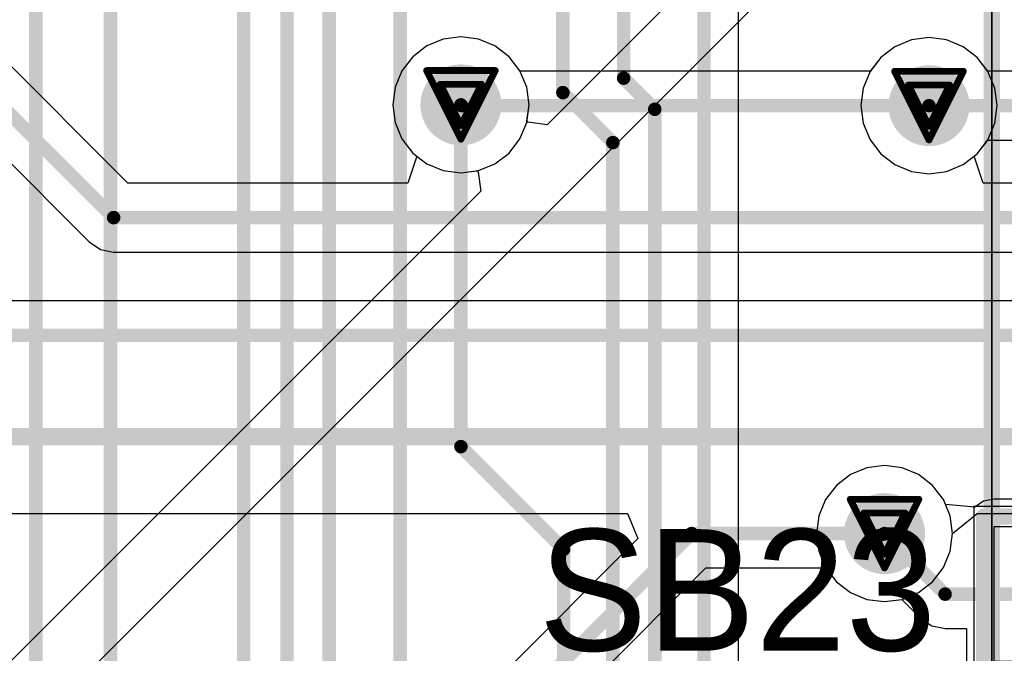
# Model space of a CAD drawing. Header units: millimetres. Extents: x 138 to 555, y 26 to 334.
# Tile 278 of 656: x 209.62 to 216.91, y 222.07 to 226.76. Entities that reach past the tile are written whole.
import ezdxf

# ---------------------------------------------------------------- set-up
doc = ezdxf.new("R2010")
doc.units = ezdxf.units.MM
for name, color, linetype in [('BottomLayer', 5, 'Continuous'), ('DrillDrawing', 1, 'Continuous'), ('Mechanical20', 56, 'Continuous'), ('Mechanical27', 56, 'Continuous'), ('MidLayer1', 16, 'Continuous'), ('MidLayer2', 76, 'Continuous'), ('MidLayer3', 90, 'Continuous'), ('MidLayer4', 156, 'Continuous'), ('MultiLayer', 9, 'Continuous'), ('TopLayer', 1, 'Continuous'), ('TopOverlay', 2, 'Continuous'), ('TopPaste', 8, 'Continuous'), ('TopSolder', 216, 'Continuous'), ('ViaHoleLayer', 16, 'Continuous')]:
    doc.layers.add(name, color=color, linetype=linetype)

# ---------------------------------------------------------------- blocks, each defined once
blk = doc.blocks.new('SOLDER_BRIDGE_R0603_0R_599')
at = {"layer": 'Mechanical20', "const_width": 0.01}
for points in [[(-1.35, 0.65), (-0.2, 0.65)], [(-1.35, -0.65), (-1.35, 0.65)], [(-0.2, 0.65), (1.35, 0.65)], [(1.35, -0.65), (1.35, 0.65)], [(-1.35, -0.65), (1.35, -0.65)]]:
    blk.add_lwpolyline(points, dxfattribs=at)
at = {"layer": 'Mechanical20', "const_width": 0.005}
for points in [[(-1.3525, 0.65, 1), (-1.3475, 0.65, 1)], [(-1.3525, 0.65, 1), (-1.3475, 0.65, 1)], [(-0.2025, 0.65, 1), (-0.1975, 0.65, 1)], [(-0.2025, 0.65, 1), (-0.1975, 0.65, 1)], [(1.3475, 0.65, 1), (1.3525, 0.65, 1)], [(1.3475, 0.65, 1), (1.3525, 0.65, 1)], [(-1.3525, -0.65, 1), (-1.3475, -0.65, 1)], [(-1.3525, -0.65, 1), (-1.3475, -0.65, 1)], [(1.3475, -0.65, 1), (1.3525, -0.65, 1)], [(1.3475, -0.65, 1), (1.3525, -0.65, 1)]]:
    blk.add_lwpolyline(points, format="xyb", close=True, dxfattribs=at)
at = {"layer": 'Mechanical27', "const_width": 0.01}
for points in [[(-0.9, -0.5), (-0.9, 0.5)], [(-0.9, 0.5), (0.9, 0.5)], [(0.9, -0.5), (0.9, 0.5)], [(-0.9, -0.5), (0.9, -0.5)]]:
    blk.add_lwpolyline(points, dxfattribs=at)
at = {"layer": 'Mechanical27', "const_width": 0.005}
for points in [[(-0.9025, 0.5, 1), (-0.8975, 0.5, 1)], [(-0.9025, 0.5, 1), (-0.8975, 0.5, 1)], [(0.8975, 0.5, 1), (0.9025, 0.5, 1)], [(0.8975, 0.5, 1), (0.9025, 0.5, 1)], [(-0.9025, -0.5, 1), (-0.8975, -0.5, 1)], [(-0.9025, -0.5, 1), (-0.8975, -0.5, 1)], [(0.8975, -0.5, 1), (0.9025, -0.5, 1)], [(0.8975, -0.5, 1), (0.9025, -0.5, 1)]]:
    blk.add_lwpolyline(points, format="xyb", close=True, dxfattribs=at)
at = {"layer": 'TopLayer'}
for p, q in [((-1.2, -0.5), (-1.2, 0.5)), ((-1.2, 0.5), (-0.4, 0.5)), ((-0.4, 0.5), (0.1, 0)), ((-0.15, 0.5), (-0.15, 0.5)), ((-0.15, 0.5), (0.35, 0)), ((1.2, 0.5), (-0.15, 0.5)), ((1.2, -0.5), (1.2, 0.5)), ((0.1, 0), (-0.4, -0.5)), ((0.35, 0), (-0.15, -0.5)), ((-1.2, -0.5), (-1.2, -0.5)), ((-0.4, -0.5), (-1.2, -0.5)), ((-0.15, -0.5), (1.2, -0.5))]:
    blk.add_line(p, q, dxfattribs=at)
at = {"layer": 'TopLayer', "const_width": 0.127}
for points in [[(-0.5635, 0, 1), (-0.4365, 0, 1)], [(0.5365, 0, 1), (0.6635, 0, 1)]]:
    blk.add_lwpolyline(points, format="xyb", close=True, dxfattribs=at)
at = {"layer": 'TopOverlay', "const_width": 0.12}
for points in [[(-1.275, 0.575), (-1.025, 0.575)], [(-1.275, 0.175), (-1.275, 0.575)], [(1.025, 0.575), (1.275, 0.575)], [(1.275, -0.575), (1.275, 0.575)], [(-1.275, -0.575), (-1.275, 0.175)], [(-1.275, -0.575), (-1.025, -0.575)], [(1.025, -0.575), (1.275, -0.575)]]:
    blk.add_lwpolyline(points, dxfattribs=at)
at = {"layer": 'TopOverlay', "const_width": 0.06}
for points in [[(-1.305, 0.575, 1), (-1.245, 0.575, 1)], [(-1.305, 0.575, 1), (-1.245, 0.575, 1)], [(-1.055, 0.575, 1), (-0.995, 0.575, 1)], [(0.995, 0.575, 1), (1.055, 0.575, 1)], [(1.245, 0.575, 1), (1.305, 0.575, 1)], [(1.245, 0.575, 1), (1.305, 0.575, 1)], [(-1.305, 0.175, 1), (-1.245, 0.175, 1)], [(-1.305, 0.175, 1), (-1.245, 0.175, 1)], [(-1.305, -0.575, 1), (-1.245, -0.575, 1)], [(-1.305, -0.575, 1), (-1.245, -0.575, 1)], [(-1.055, -0.575, 1), (-0.995, -0.575, 1)], [(0.995, -0.575, 1), (1.055, -0.575, 1)], [(1.245, -0.575, 1), (1.305, -0.575, 1)], [(1.245, -0.575, 1), (1.305, -0.575, 1)]]:
    blk.add_lwpolyline(points, format="xyb", close=True, dxfattribs=at)
at = {"layer": 'TopPaste', "const_width": 0.127}
for points in [[(-0.5635, 0, 1), (-0.4365, 0, 1)], [(0.5365, 0, 1), (0.6635, 0, 1)]]:
    blk.add_lwpolyline(points, format="xyb", close=True, dxfattribs=at)
at = {"layer": 'TopSolder'}
for p, q in [((-0.95, 0.55), (-0.95, 0.55)), ((-0.95, 0.55), (0.95, 0.55)), ((-0.95, -0.55), (-0.95, 0.55)), ((0.95, 0.55), (0.95, -0.55)), ((0.95, -0.55), (-0.95, -0.55))]:
    blk.add_line(p, q, dxfattribs=at)
at = {"layer": 'TopSolder', "const_width": 0.177}
for points in [[(-0.5885, 0, 1), (-0.4115, 0, 1)], [(0.5115, 0, 1), (0.6885, 0, 1)]]:
    blk.add_lwpolyline(points, format="xyb", close=True, dxfattribs=at)
blk = doc.blocks.new('MOD_MB1263_943')
at = {"layer": 'Mechanical27', "const_width": 0.01}
blk.add_lwpolyline([(65, -8), (-55, -8)], dxfattribs=at)
at = {"layer": 'TopOverlay', "const_width": 0.12}
blk.add_lwpolyline([(65, -8), (-55, -8)], dxfattribs=at)

msp = doc.modelspace()

# ---------------------------------------------------------------- linework, layer by layer
at = {"layer": 'BottomLayer'}
for p, q in [((210.4219, 225.549), (207.3989, 228.5721)), ((207.0384, 228.2116), (210.1361, 225.1139)), ((212.7579, 226.6162), (212.6362, 226.5658)), ((212.8884, 226.6333), (212.7579, 226.6162)), ((213.0189, 226.6162), (212.8884, 226.6333)), ((213.1406, 226.5658), (213.0189, 226.6162)), ((216.2247, 226.6105), (216.103, 226.5601)), ((216.3552, 226.6277), (216.2247, 226.6105)), ((216.4857, 226.6105), (216.3552, 226.6277)), ((216.6073, 226.5601), (216.4857, 226.6105)), ((212.6362, 226.5658), (212.5318, 226.4856)), ((213.245, 226.4856), (213.1406, 226.5658)), ((216.103, 226.5601), (215.9986, 226.48)), ((216.7118, 226.48), (216.6073, 226.5601)), ((212.5318, 226.4856), (212.4517, 226.3812)), ((213.3251, 226.3812), (213.245, 226.4856)), ((215.9986, 226.48), (215.9205, 226.3783)), ((216.7919, 226.3755), (216.7118, 226.48)), ((212.4517, 226.3812), (212.4013, 226.2596)), ((213.3264, 226.3783), (213.3251, 226.3812)), ((215.9205, 226.3783), (213.3264, 226.3783)), ((216.8423, 226.2539), (216.7919, 226.3755)), ((212.4013, 226.2596), (212.3841, 226.129)), ((216.8595, 226.1234), (216.8423, 226.2539)), ((212.3841, 226.129), (212.4013, 225.9985)), ((216.8423, 225.9928), (216.8595, 226.1234)), ((212.4013, 225.9985), (212.4517, 225.8769)), ((216.7919, 225.8712), (216.8423, 225.9928)), ((212.4517, 225.8769), (212.5318, 225.7724)), ((216.7118, 225.7668), (216.7919, 225.8712)), ((212.5318, 225.7724), (212.5623, 225.749)), ((216.6886, 225.749), (216.7118, 225.7668)), ((212.5623, 225.749), (212.4944, 225.549)), ((216.7565, 225.549), (216.6886, 225.749)), ((212.4944, 225.549), (210.4219, 225.549)), ((217.9089, 225.549), (216.7565, 225.549)), ((210.1361, 225.1139), (210.2188, 225.0586)), ((210.2188, 225.0586), (210.3164, 225.0392)), ((210.3164, 225.0392), (217.1167, 225.0392)), ((217.015, 224.6768), (209.4052, 224.6768)), ((184.2496, 223.1014), (214.1221, 223.1014)), ((214.1221, 223.1014), (214.1987, 222.9166)), ((216.53, 222.9537), (216.7123, 223.1014)), ((216.7123, 223.1014), (218.0778, 223.1014)), ((216.5128, 222.8231), (216.53, 222.9537)), ((214.1987, 222.9166), (210.9516, 219.6695)), ((216.4624, 222.7015), (216.5128, 222.8231)), ((211.312, 219.309), (214.7018, 222.6988)), ((214.7018, 222.6988), (215.591, 222.6988)), ((215.591, 222.6988), (215.6691, 222.5971)), ((216.3823, 222.5971), (216.4624, 222.7015)), ((215.6691, 222.5971), (215.7735, 222.5169)), ((216.2778, 222.5169), (216.3823, 222.5971)), ((215.7735, 222.5169), (215.8951, 222.4665)), ((216.1562, 222.4665), (216.2778, 222.5169)), ((215.8951, 222.4665), (216.0257, 222.4493)), ((216.0257, 222.4493), (216.1562, 222.4665))]:
    msp.add_line(p, q, dxfattribs=at)
for points, const_width in [([(206.9113, 228.6992), (210.3164, 225.2941)], 0.1), ([(212.8884, 226.129), (212.8941, 226.1234)], 0.1), ([(212.8941, 226.1234), (216.3552, 226.1234)], 0.1), ([(210.3164, 225.2941), (218.3436, 225.2941)], 0.1), ([(209.2996, 224.4219), (217.4496, 224.4219)], 0.1), ([(184.2496, 223.6712), (218.6444, 223.6712)], 0.13), ([(210.8245, 219.1819), (214.5962, 222.9537)], 0.1), ([(214.5962, 222.9537), (216.0257, 222.9537)], 0.1)]:
    msp.add_lwpolyline(points, dxfattribs=dict(at, const_width=const_width))
for points, const_width in [([(212.7384, 226.129, 1), (213.0384, 226.129, 1)], 0.3), ([(216.2052, 226.1234, 1), (216.5052, 226.1234, 1)], 0.3), ([(212.8634, 226.129, 1), (212.9134, 226.129, 1)], 0.05), ([(212.8691, 226.1234, 1), (212.9191, 226.1234, 1)], 0.05), ([(212.8691, 226.1234, 1), (212.9191, 226.1234, 1)], 0.05), ([(216.3302, 226.1234, 1), (216.3802, 226.1234, 1)], 0.05), ([(210.2914, 225.2941, 1), (210.3414, 225.2941, 1)], 0.05), ([(210.2914, 225.2941, 1), (210.3414, 225.2941, 1)], 0.05), ([(215.8757, 222.9537, 1), (216.1757, 222.9537, 1)], 0.3), ([(214.5712, 222.9537, 1), (214.6212, 222.9537, 1)], 0.05), ([(214.5712, 222.9537, 1), (214.6212, 222.9537, 1)], 0.05), ([(216.0007, 222.9537, 1), (216.0507, 222.9537, 1)], 0.05)]:
    msp.add_lwpolyline(points, format="xyb", close=True, dxfattribs=dict(at, const_width=const_width))
at = {"layer": 'DrillDrawing', "const_width": 0.0508}
for points in [[(212.6344, 226.383), (213.1424, 226.383)], [(212.6344, 226.383), (212.8884, 225.875)], [(212.8884, 225.875), (213.1424, 226.383)], [(216.1012, 226.3774), (216.6092, 226.3774)], [(216.1012, 226.3774), (216.3552, 225.8694)], [(216.3552, 225.8694), (216.6092, 226.3774)], [(212.736, 226.2814), (213.0408, 226.2814)], [(212.736, 226.2814), (212.8884, 225.9766)], [(212.8884, 225.9766), (213.0408, 226.2814)], [(216.2028, 226.2758), (216.5076, 226.2758)], [(216.2028, 226.2758), (216.3552, 225.971)], [(216.3552, 225.971), (216.5076, 226.2758)], [(215.7717, 223.2077), (216.2797, 223.2077)], [(215.7717, 223.2077), (216.0257, 222.6997)], [(216.0257, 222.6997), (216.2797, 223.2077)], [(215.8733, 223.1061), (216.1781, 223.1061)], [(215.8733, 223.1061), (216.0257, 222.8013)], [(216.0257, 222.8013), (216.1781, 223.1061)]]:
    msp.add_lwpolyline(points, dxfattribs=at)
at = {"layer": 'DrillDrawing', "const_width": 0.0254}
for points in [[(212.6217, 226.383, 1), (212.6471, 226.383, 1)], [(212.6217, 226.383, 1), (212.6471, 226.383, 1)], [(213.1297, 226.383, 1), (213.1551, 226.383, 1)], [(213.1297, 226.383, 1), (213.1551, 226.383, 1)], [(216.0885, 226.3774, 1), (216.1139, 226.3774, 1)], [(216.0885, 226.3774, 1), (216.1139, 226.3774, 1)], [(216.5965, 226.3774, 1), (216.6219, 226.3774, 1)], [(216.5965, 226.3774, 1), (216.6219, 226.3774, 1)], [(212.7233, 226.2814, 1), (212.7487, 226.2814, 1)], [(212.7233, 226.2814, 1), (212.7487, 226.2814, 1)], [(213.0281, 226.2814, 1), (213.0535, 226.2814, 1)], [(213.0281, 226.2814, 1), (213.0535, 226.2814, 1)], [(216.1901, 226.2758, 1), (216.2155, 226.2758, 1)], [(216.1901, 226.2758, 1), (216.2155, 226.2758, 1)], [(216.4949, 226.2758, 1), (216.5203, 226.2758, 1)], [(216.4949, 226.2758, 1), (216.5203, 226.2758, 1)], [(212.8757, 225.9766, 1), (212.9011, 225.9766, 1)], [(212.8757, 225.9766, 1), (212.9011, 225.9766, 1)], [(216.3425, 225.971, 1), (216.3679, 225.971, 1)], [(216.3425, 225.971, 1), (216.3679, 225.971, 1)], [(212.8757, 225.875, 1), (212.9011, 225.875, 1)], [(212.8757, 225.875, 1), (212.9011, 225.875, 1)], [(216.3425, 225.8694, 1), (216.3679, 225.8694, 1)], [(216.3425, 225.8694, 1), (216.3679, 225.8694, 1)], [(215.759, 223.2077, 1), (215.7844, 223.2077, 1)], [(215.759, 223.2077, 1), (215.7844, 223.2077, 1)], [(216.267, 223.2077, 1), (216.2924, 223.2077, 1)], [(216.267, 223.2077, 1), (216.2924, 223.2077, 1)], [(215.8606, 223.1061, 1), (215.886, 223.1061, 1)], [(215.8606, 223.1061, 1), (215.886, 223.1061, 1)], [(216.1654, 223.1061, 1), (216.1908, 223.1061, 1)], [(216.1654, 223.1061, 1), (216.1908, 223.1061, 1)], [(216.013, 222.8013, 1), (216.0384, 222.8013, 1)], [(216.013, 222.8013, 1), (216.0384, 222.8013, 1)], [(216.013, 222.6997, 1), (216.0384, 222.6997, 1)], [(216.013, 222.6997, 1), (216.0384, 222.6997, 1)]]:
    msp.add_lwpolyline(points, format="xyb", close=True, dxfattribs=at)
at = {"layer": 'MidLayer1'}
for p, q in [((191.8003, 203.6011), (219.936, 231.7368)), ((214.4837, 226.9384), (213.5275, 225.9822)), ((212.7579, 226.6162), (212.6362, 226.5658)), ((212.8884, 226.6333), (212.7579, 226.6162)), ((213.0189, 226.6162), (212.8884, 226.6333)), ((213.1406, 226.5658), (213.0189, 226.6162)), ((216.2247, 226.6105), (216.103, 226.5601)), ((216.3552, 226.6277), (216.2247, 226.6105)), ((216.4857, 226.6105), (216.3552, 226.6277)), ((216.6073, 226.5601), (216.4857, 226.6105)), ((212.6362, 226.5658), (212.5318, 226.4856)), ((213.245, 226.4856), (213.1406, 226.5658)), ((216.103, 226.5601), (215.9986, 226.48)), ((216.7118, 226.48), (216.6073, 226.5601)), ((212.5318, 226.4856), (212.4517, 226.3812)), ((213.3251, 226.3812), (213.245, 226.4856)), ((215.9986, 226.48), (215.9184, 226.3755)), ((216.7919, 226.3755), (216.7118, 226.48)), ((212.4517, 226.3812), (212.4013, 226.2596)), ((213.3755, 226.2596), (213.3251, 226.3812)), ((215.9184, 226.3755), (215.868, 226.2539)), ((216.8423, 226.2539), (216.7919, 226.3755)), ((212.4013, 226.2596), (212.3841, 226.129)), ((213.3927, 226.129), (213.3755, 226.2596)), ((215.868, 226.2539), (215.8509, 226.1234)), ((216.8595, 226.1234), (216.8423, 226.2539)), ((212.3841, 226.129), (212.4013, 225.9985)), ((213.3773, 226.0116), (213.3927, 226.129)), ((215.8509, 226.1234), (215.868, 225.9928)), ((216.8423, 225.9928), (216.8595, 226.1234)), ((212.4013, 225.9985), (212.4517, 225.8769)), ((213.3872, 226.0015), (213.3773, 226.0116)), ((213.5275, 225.9822), (213.3872, 226.0015)), ((215.868, 225.9928), (215.9184, 225.8712)), ((216.7919, 225.8712), (216.8423, 225.9928)), ((212.4517, 225.8769), (212.5318, 225.7724)), ((215.9184, 225.8712), (215.9986, 225.7668)), ((216.7118, 225.7668), (216.7919, 225.8712)), ((212.5318, 225.7724), (212.6362, 225.6923)), ((215.9986, 225.7668), (216.103, 225.6866)), ((216.6073, 225.6866), (216.7118, 225.7668)), ((212.6362, 225.6923), (212.7579, 225.6419)), ((212.7579, 225.6419), (212.8884, 225.6247)), ((212.8884, 225.6247), (213.0058, 225.6402)), ((213.0058, 225.6402), (213.016, 225.6302)), ((213.016, 225.6302), (213.0352, 225.49)), ((216.103, 225.6866), (216.2247, 225.6362)), ((216.2247, 225.6362), (216.3552, 225.6191)), ((216.3552, 225.6191), (216.4857, 225.6362)), ((216.4857, 225.6362), (216.6073, 225.6866)), ((213.0352, 225.49), (205.7902, 218.2449)), ((215.8951, 223.4408), (215.7735, 223.3904)), ((216.0257, 223.458), (215.8951, 223.4408)), ((216.1562, 223.4408), (216.0257, 223.458)), ((216.2778, 223.3904), (216.1562, 223.4408)), ((215.7735, 223.3904), (215.6691, 223.3103)), ((216.3823, 223.3103), (216.2778, 223.3904)), ((215.6691, 223.3103), (215.5889, 223.2058)), ((216.4624, 223.2058), (216.3823, 223.3103)), ((215.5889, 223.2058), (215.5385, 223.0842)), ((216.5128, 223.0842), (216.4624, 223.2058)), ((215.5385, 223.0842), (215.5213, 222.9537)), ((216.53, 222.9537), (216.5128, 223.0842)), ((215.5213, 222.9537), (215.5385, 222.8231)), ((216.5128, 222.8231), (216.53, 222.9537)), ((215.5385, 222.8231), (215.5889, 222.7015)), ((216.4624, 222.7015), (216.5128, 222.8231)), ((215.5889, 222.7015), (215.6691, 222.5971)), ((216.3823, 222.5971), (216.4624, 222.7015)), ((215.6691, 222.5971), (215.7735, 222.5169)), ((216.2778, 222.5169), (216.3823, 222.5971)), ((215.7735, 222.5169), (215.8951, 222.4665)), ((216.1562, 222.4665), (216.2778, 222.5169)), ((215.8951, 222.4665), (216.0257, 222.4493)), ((216.0257, 222.4493), (216.1562, 222.4665))]:
    msp.add_line(p, q, dxfattribs=at)
at = {"layer": 'MidLayer1', "const_width": 0.3}
for points in [[(212.7384, 226.129, 1), (213.0384, 226.129, 1)], [(216.2052, 226.1234, 1), (216.5052, 226.1234, 1)], [(215.8757, 222.9537, 1), (216.1757, 222.9537, 1)]]:
    msp.add_lwpolyline(points, format="xyb", close=True, dxfattribs=at)
at = {"layer": 'MidLayer2'}
for p, q in [((212.7579, 226.6162), (212.6362, 226.5658)), ((212.8884, 226.6333), (212.7579, 226.6162)), ((213.0189, 226.6162), (212.8884, 226.6333)), ((213.1406, 226.5658), (213.0189, 226.6162)), ((216.2247, 226.6105), (216.103, 226.5601)), ((216.3552, 226.6277), (216.2247, 226.6105)), ((216.4857, 226.6105), (216.3552, 226.6277)), ((216.6073, 226.5601), (216.4857, 226.6105)), ((212.6362, 226.5658), (212.5318, 226.4856)), ((213.245, 226.4856), (213.1406, 226.5658)), ((216.103, 226.5601), (215.9986, 226.48)), ((216.7118, 226.48), (216.6073, 226.5601)), ((212.5318, 226.4856), (212.4517, 226.3812)), ((213.3251, 226.3812), (213.245, 226.4856)), ((215.9986, 226.48), (215.9184, 226.3755)), ((216.7919, 226.3755), (216.7118, 226.48)), ((212.4517, 226.3812), (212.4013, 226.2596)), ((213.3755, 226.2596), (213.3251, 226.3812)), ((215.9184, 226.3755), (215.868, 226.2539)), ((216.8423, 226.2539), (216.7919, 226.3755)), ((212.4013, 226.2596), (212.3841, 226.129)), ((213.3927, 226.129), (213.3755, 226.2596)), ((215.868, 226.2539), (215.8509, 226.1234)), ((216.8595, 226.1234), (216.8423, 226.2539)), ((212.3841, 226.129), (212.4013, 225.9985)), ((213.3755, 225.9985), (213.3927, 226.129)), ((215.8509, 226.1234), (215.868, 225.9928)), ((216.8423, 225.9928), (216.8595, 226.1234)), ((212.4013, 225.9985), (212.4517, 225.8769)), ((213.3251, 225.8769), (213.3755, 225.9985)), ((215.868, 225.9928), (215.9184, 225.8712)), ((216.7919, 225.8712), (216.8423, 225.9928)), ((212.4517, 225.8769), (212.5318, 225.7724)), ((213.245, 225.7724), (213.3251, 225.8769)), ((215.9184, 225.8712), (215.9986, 225.7668)), ((216.7118, 225.7668), (216.7919, 225.8712)), ((212.5318, 225.7724), (212.6362, 225.6923)), ((213.1406, 225.6923), (213.245, 225.7724)), ((215.9986, 225.7668), (216.103, 225.6866)), ((216.6073, 225.6866), (216.7118, 225.7668)), ((212.6362, 225.6923), (212.7579, 225.6419)), ((212.7579, 225.6419), (212.8884, 225.6247)), ((212.8884, 225.6247), (213.0189, 225.6419)), ((213.0189, 225.6419), (213.1406, 225.6923)), ((216.103, 225.6866), (216.2247, 225.6362)), ((216.2247, 225.6362), (216.3552, 225.6191)), ((216.3552, 225.6191), (216.4857, 225.6362)), ((216.4857, 225.6362), (216.6073, 225.6866)), ((215.8951, 223.4408), (215.7735, 223.3904)), ((216.0257, 223.458), (215.8951, 223.4408)), ((216.1562, 223.4408), (216.0257, 223.458)), ((216.2778, 223.3904), (216.1562, 223.4408)), ((215.7735, 223.3904), (215.6691, 223.3103)), ((216.3823, 223.3103), (216.2778, 223.3904)), ((215.6691, 223.3103), (215.5889, 223.2058)), ((216.4624, 223.2058), (216.3823, 223.3103)), ((215.5889, 223.2058), (215.5385, 223.0842)), ((216.5128, 223.0842), (216.4624, 223.2058)), ((215.5385, 223.0842), (215.5213, 222.9537)), ((216.53, 222.9537), (216.5128, 223.0842)), ((215.5213, 222.9537), (215.5385, 222.8231)), ((216.5128, 222.8231), (216.53, 222.9537)), ((215.5385, 222.8231), (215.5889, 222.7015)), ((216.4624, 222.7015), (216.5128, 222.8231)), ((215.5889, 222.7015), (215.6691, 222.5971)), ((216.3823, 222.5971), (216.4624, 222.7015)), ((215.6691, 222.5971), (215.7735, 222.5169)), ((216.2778, 222.5169), (216.3823, 222.5971)), ((215.7735, 222.5169), (215.8951, 222.4665)), ((216.1562, 222.4665), (216.2778, 222.5169)), ((215.8951, 222.4665), (216.0257, 222.4493)), ((216.0257, 222.4493), (216.1562, 222.4665))]:
    msp.add_line(p, q, dxfattribs=at)
at = {"layer": 'MidLayer2', "const_width": 0.3}
for points in [[(212.7384, 226.129, 1), (213.0384, 226.129, 1)], [(216.2052, 226.1234, 1), (216.5052, 226.1234, 1)], [(215.8757, 222.9537, 1), (216.1757, 222.9537, 1)]]:
    msp.add_lwpolyline(points, format="xyb", close=True, dxfattribs=at)
at = {"layer": 'MidLayer3'}
for p, q in [((212.7579, 226.6162), (212.6362, 226.5658)), ((212.8884, 226.6333), (212.7579, 226.6162)), ((213.0189, 226.6162), (212.8884, 226.6333)), ((213.1406, 226.5658), (213.0189, 226.6162)), ((216.2247, 226.6105), (216.103, 226.5601)), ((216.3552, 226.6277), (216.2247, 226.6105)), ((216.4857, 226.6105), (216.3552, 226.6277)), ((216.6073, 226.5601), (216.4857, 226.6105)), ((212.6362, 226.5658), (212.5318, 226.4856)), ((213.245, 226.4856), (213.1406, 226.5658)), ((216.103, 226.5601), (215.9986, 226.48)), ((216.7118, 226.48), (216.6073, 226.5601)), ((212.5318, 226.4856), (212.4517, 226.3812)), ((213.3251, 226.3812), (213.245, 226.4856)), ((215.9986, 226.48), (215.9184, 226.3755)), ((216.7919, 226.3755), (216.7118, 226.48)), ((212.4517, 226.3812), (212.4013, 226.2596)), ((213.3755, 226.2596), (213.3251, 226.3812)), ((215.9184, 226.3755), (215.868, 226.2539)), ((216.8423, 226.2539), (216.7919, 226.3755)), ((212.4013, 226.2596), (212.3841, 226.129)), ((213.3927, 226.129), (213.3755, 226.2596)), ((215.868, 226.2539), (215.8509, 226.1234)), ((216.8595, 226.1234), (216.8423, 226.2539)), ((212.3841, 226.129), (212.4013, 225.9985)), ((213.3755, 225.9985), (213.3927, 226.129)), ((215.8509, 226.1234), (215.868, 225.9928)), ((216.8423, 225.9928), (216.8595, 226.1234)), ((212.4013, 225.9985), (212.4517, 225.8769)), ((213.3251, 225.8769), (213.3755, 225.9985)), ((215.868, 225.9928), (215.9184, 225.8712)), ((216.7919, 225.8712), (216.8423, 225.9928)), ((212.4517, 225.8769), (212.5318, 225.7724)), ((213.245, 225.7724), (213.3251, 225.8769)), ((215.9184, 225.8712), (215.9986, 225.7668)), ((216.7118, 225.7668), (216.7919, 225.8712)), ((212.5318, 225.7724), (212.6362, 225.6923)), ((213.1406, 225.6923), (213.245, 225.7724)), ((215.9986, 225.7668), (216.103, 225.6866)), ((216.6073, 225.6866), (216.7118, 225.7668)), ((212.6362, 225.6923), (212.7579, 225.6419)), ((212.7579, 225.6419), (212.8884, 225.6247)), ((212.8884, 225.6247), (213.0189, 225.6419)), ((213.0189, 225.6419), (213.1406, 225.6923)), ((216.103, 225.6866), (216.2247, 225.6362)), ((216.2247, 225.6362), (216.3552, 225.6191)), ((216.3552, 225.6191), (216.4857, 225.6362)), ((216.4857, 225.6362), (216.6073, 225.6866)), ((215.8951, 223.4408), (215.7735, 223.3904)), ((216.0257, 223.458), (215.8951, 223.4408)), ((216.1562, 223.4408), (216.0257, 223.458)), ((216.2778, 223.3904), (216.1562, 223.4408)), ((215.7735, 223.3904), (215.6691, 223.3103)), ((216.3823, 223.3103), (216.2778, 223.3904)), ((215.6691, 223.3103), (215.5889, 223.2058)), ((216.4624, 223.2058), (216.3823, 223.3103)), ((215.5889, 223.2058), (215.5385, 223.0842)), ((216.5128, 223.0842), (216.4624, 223.2058)), ((215.5385, 223.0842), (215.5213, 222.9537)), ((216.53, 222.9537), (216.5128, 223.0842)), ((215.5213, 222.9537), (215.5385, 222.8231)), ((216.5128, 222.8231), (216.53, 222.9537)), ((215.5385, 222.8231), (215.5889, 222.7015)), ((216.4624, 222.7015), (216.5128, 222.8231)), ((215.5889, 222.7015), (215.6691, 222.5971)), ((216.3823, 222.5971), (216.4624, 222.7015)), ((215.6691, 222.5971), (215.7735, 222.5169)), ((216.2778, 222.5169), (216.3823, 222.5971)), ((215.7735, 222.5169), (215.8951, 222.4665)), ((216.1562, 222.4665), (216.2778, 222.5169)), ((215.8951, 222.4665), (216.0257, 222.4493)), ((216.0257, 222.4493), (216.1562, 222.4665))]:
    msp.add_line(p, q, dxfattribs=at)
at = {"layer": 'MidLayer3', "const_width": 0.3}
for points in [[(212.7384, 226.129, 1), (213.0384, 226.129, 1)], [(216.2052, 226.1234, 1), (216.5052, 226.1234, 1)], [(215.8757, 222.9537, 1), (216.1757, 222.9537, 1)]]:
    msp.add_lwpolyline(points, format="xyb", close=True, dxfattribs=at)
at = {"layer": 'MidLayer4'}
for p, q in [((212.7579, 226.6162), (212.6362, 226.5658)), ((212.8884, 226.6333), (212.7579, 226.6162)), ((213.0189, 226.6162), (212.8884, 226.6333)), ((213.1406, 226.5658), (213.0189, 226.6162)), ((216.2247, 226.6105), (216.103, 226.5601)), ((216.3552, 226.6277), (216.2247, 226.6105)), ((216.4857, 226.6105), (216.3552, 226.6277)), ((216.6073, 226.5601), (216.4857, 226.6105)), ((212.6362, 226.5658), (212.5318, 226.4856)), ((213.245, 226.4856), (213.1406, 226.5658)), ((216.103, 226.5601), (215.9986, 226.48)), ((216.7118, 226.48), (216.6073, 226.5601)), ((212.5318, 226.4856), (212.4517, 226.3812)), ((213.3251, 226.3812), (213.245, 226.4856)), ((215.9986, 226.48), (215.9184, 226.3755)), ((216.7919, 226.3755), (216.7118, 226.48)), ((212.4517, 226.3812), (212.4013, 226.2596)), ((213.3755, 226.2596), (213.3251, 226.3812)), ((215.9184, 226.3755), (215.868, 226.2539)), ((216.8423, 226.2539), (216.7919, 226.3755)), ((212.4013, 226.2596), (212.3841, 226.129)), ((213.3927, 226.129), (213.3755, 226.2596)), ((215.868, 226.2539), (215.8509, 226.1234)), ((216.8595, 226.1234), (216.8423, 226.2539)), ((212.3841, 226.129), (212.4013, 225.9985)), ((213.3755, 225.9985), (213.3927, 226.129)), ((215.8509, 226.1234), (215.868, 225.9928)), ((216.8423, 225.9928), (216.8595, 226.1234)), ((212.4013, 225.9985), (212.4517, 225.8769)), ((213.3251, 225.8769), (213.3755, 225.9985)), ((215.868, 225.9928), (215.9184, 225.8712)), ((216.7919, 225.8712), (216.8423, 225.9928)), ((212.4517, 225.8769), (212.5318, 225.7724)), ((213.245, 225.7724), (213.3251, 225.8769)), ((215.9184, 225.8712), (215.9986, 225.7668)), ((216.7118, 225.7668), (216.7919, 225.8712)), ((212.5318, 225.7724), (212.6362, 225.6923)), ((213.1406, 225.6923), (213.245, 225.7724)), ((215.9986, 225.7668), (216.103, 225.6866)), ((216.6073, 225.6866), (216.7118, 225.7668)), ((212.6362, 225.6923), (212.7579, 225.6419)), ((212.7579, 225.6419), (212.8884, 225.6247)), ((212.8884, 225.6247), (213.0189, 225.6419)), ((213.0189, 225.6419), (213.1406, 225.6923)), ((216.103, 225.6866), (216.2247, 225.6362)), ((216.2247, 225.6362), (216.3552, 225.6191)), ((216.3552, 225.6191), (216.4857, 225.6362)), ((216.4857, 225.6362), (216.6073, 225.6866)), ((215.8951, 223.4408), (215.7735, 223.3904)), ((216.0257, 223.458), (215.8951, 223.4408)), ((216.1562, 223.4408), (216.0257, 223.458)), ((216.2778, 223.3904), (216.1562, 223.4408)), ((215.7735, 223.3904), (215.6691, 223.3103)), ((216.3823, 223.3103), (216.2778, 223.3904)), ((215.6691, 223.3103), (215.5889, 223.2058)), ((216.4624, 223.2058), (216.3823, 223.3103)), ((215.5889, 223.2058), (215.5385, 223.0842)), ((216.5128, 223.0842), (216.4624, 223.2058)), ((215.5385, 223.0842), (215.5213, 222.9537)), ((216.53, 222.9537), (216.5128, 223.0842)), ((215.5213, 222.9537), (215.5385, 222.8231)), ((216.5128, 222.8231), (216.53, 222.9537)), ((215.5385, 222.8231), (215.5889, 222.7015)), ((216.4624, 222.7015), (216.5128, 222.8231)), ((215.5889, 222.7015), (215.6691, 222.5971)), ((216.3823, 222.5971), (216.4624, 222.7015)), ((215.6691, 222.5971), (215.7735, 222.5169)), ((216.2778, 222.5169), (216.3823, 222.5971)), ((215.7735, 222.5169), (215.8951, 222.4665)), ((216.1562, 222.4665), (216.2778, 222.5169)), ((215.8951, 222.4665), (216.0257, 222.4493)), ((216.0257, 222.4493), (216.1562, 222.4665))]:
    msp.add_line(p, q, dxfattribs=at)
at = {"layer": 'MidLayer4', "const_width": 0.3}
for points in [[(212.7384, 226.129, 1), (213.0384, 226.129, 1)], [(216.2052, 226.1234, 1), (216.5052, 226.1234, 1)], [(215.8757, 222.9537, 1), (216.1757, 222.9537, 1)]]:
    msp.add_lwpolyline(points, format="xyb", close=True, dxfattribs=at)
at = {"layer": 'MultiLayer', "const_width": 0.3}
for points in [[(212.7384, 226.129, 1), (213.0384, 226.129, 1)], [(216.2052, 226.1234, 1), (216.5052, 226.1234, 1)], [(215.8757, 222.9537, 1), (216.1757, 222.9537, 1)]]:
    msp.add_lwpolyline(points, format="xyb", close=True, dxfattribs=at)
at = {"layer": 'TopLayer'}
for p, q in [((214.9439, 217.652), (214.9439, 229.6461)), ((216.2247, 226.6105), (216.103, 226.5601)), ((216.3552, 226.6277), (216.2247, 226.6105)), ((216.4857, 226.6105), (216.3552, 226.6277)), ((216.6073, 226.5601), (216.4857, 226.6105)), ((216.103, 226.5601), (215.9986, 226.48)), ((216.7118, 226.48), (216.6073, 226.5601)), ((215.9986, 226.48), (215.9184, 226.3755)), ((216.7898, 226.3783), (216.7118, 226.48)), ((215.9184, 226.3755), (215.868, 226.2539)), ((219.0018, 226.3783), (216.7898, 226.3783)), ((215.868, 226.2539), (215.8509, 226.1234)), ((215.8509, 226.1234), (215.868, 225.9928)), ((215.868, 225.9928), (215.9184, 225.8712)), ((215.9184, 225.8712), (215.9986, 225.7668)), ((216.7118, 225.7668), (216.7898, 225.8685)), ((216.7898, 225.8685), (217.9422, 225.8685)), ((215.9986, 225.7668), (216.103, 225.6866)), ((216.6073, 225.6866), (216.7118, 225.7668)), ((216.103, 225.6866), (216.2247, 225.6362)), ((216.2247, 225.6362), (216.3552, 225.6191)), ((216.3552, 225.6191), (216.4857, 225.6362)), ((216.4857, 225.6362), (216.6073, 225.6866)), ((215.8951, 223.4408), (215.7735, 223.3904)), ((216.0257, 223.458), (215.8951, 223.4408)), ((216.1562, 223.4408), (216.0257, 223.458)), ((216.2778, 223.3904), (216.1562, 223.4408)), ((215.7735, 223.3904), (215.6691, 223.3103)), ((216.3823, 223.3103), (216.2778, 223.3904)), ((215.6691, 223.3103), (215.5889, 223.2058)), ((216.4624, 223.2058), (216.3823, 223.3103)), ((215.5889, 223.2058), (215.5385, 223.0842)), ((216.4779, 223.1684), (216.4624, 223.2058)), ((216.6936, 223.1494), (216.4779, 223.1684)), ((216.7597, 223.1936), (216.6936, 223.1494)), ((216.8378, 223.2091), (216.7597, 223.1936)), ((217.431, 223.2091), (216.8378, 223.2091)), ((215.5385, 223.0842), (215.5213, 222.9537)), ((215.5213, 222.9537), (215.5385, 222.8231)), ((215.5385, 222.8231), (215.5889, 222.7015)), ((215.5889, 222.7015), (215.6691, 222.5971)), ((215.6691, 222.5971), (215.7735, 222.5169)), ((215.7735, 222.5169), (215.8951, 222.4665)), ((215.8951, 222.4665), (216.0257, 222.4493)), ((216.0257, 222.4493), (216.1528, 222.4661)), ((216.1528, 222.4661), (216.2939, 222.3249)), ((216.2939, 222.3249), (216.3766, 222.2697)), ((216.3766, 222.2697), (216.4742, 222.2503)), ((216.4742, 222.2503), (216.6338, 222.2503)), ((216.6338, 222.2503), (216.6338, 222.0052))]:
    msp.add_line(p, q, dxfattribs=at)
at = {"layer": 'TopLayer', "const_width": 0.1}
for points in [[(209.7397, 205.1074), (209.7397, 231.4581)], [(213.6437, 226.2196), (213.6437, 229.7863)], [(214.689, 217.5464), (214.689, 229.7516)], [(210.2927, 205.2442), (210.2927, 229.0886)], [(211.2798, 205.2802), (211.2798, 228.4437)], [(211.6003, 205.5148), (211.6003, 227.6928)], [(214.0937, 226.3271), (214.0937, 227.4295)], [(211.9126, 205.662), (211.9126, 227.3696)], [(212.4384, 218.7221), (212.4384, 227.2441)], [(214.0937, 226.3271), (214.3241, 226.0967)], [(213.6437, 226.2196), (214.0138, 225.8495)], [(212.8884, 223.598), (212.8884, 226.129)], [(214.3241, 206.036), (214.3241, 226.0967)], [(216.3552, 226.1234), (219.0018, 226.1234)], [(214.0138, 205.8503), (214.0138, 225.8495)], [(212.8884, 223.598), (213.6497, 222.8367)], [(216.0257, 222.9537), (216.4742, 222.5052)], [(213.6497, 205.7631), (213.6497, 222.8367)], [(216.4742, 222.5052), (217.5377, 222.5052)]]:
    msp.add_lwpolyline(points, dxfattribs=at)
at = {"layer": 'TopLayer'}
for points, const_width in [([(212.7384, 226.129, 1), (213.0384, 226.129, 1)], 0.3), ([(216.2052, 226.1234, 1), (216.5052, 226.1234, 1)], 0.3), ([(214.0687, 226.3271, 1), (214.1187, 226.3271, 1)], 0.05), ([(214.0687, 226.3271, 1), (214.1187, 226.3271, 1)], 0.05), ([(213.6187, 226.2196, 1), (213.6687, 226.2196, 1)], 0.05), ([(213.6187, 226.2196, 1), (213.6687, 226.2196, 1)], 0.05), ([(212.8634, 226.129, 1), (212.9134, 226.129, 1)], 0.05), ([(214.2991, 226.0967, 1), (214.3491, 226.0967, 1)], 0.05), ([(214.2991, 226.0967, 1), (214.3491, 226.0967, 1)], 0.05), ([(216.3302, 226.1234, 1), (216.3802, 226.1234, 1)], 0.05), ([(213.9888, 225.8495, 1), (214.0388, 225.8495, 1)], 0.05), ([(213.9888, 225.8495, 1), (214.0388, 225.8495, 1)], 0.05), ([(212.8634, 223.598, 1), (212.9134, 223.598, 1)], 0.05), ([(212.8634, 223.598, 1), (212.9134, 223.598, 1)], 0.05), ([(215.8757, 222.9537, 1), (216.1757, 222.9537, 1)], 0.3), ([(216.0007, 222.9537, 1), (216.0507, 222.9537, 1)], 0.05), ([(213.6247, 222.8367, 1), (213.6747, 222.8367, 1)], 0.05), ([(213.6247, 222.8367, 1), (213.6747, 222.8367, 1)], 0.05), ([(216.4492, 222.5052, 1), (216.4992, 222.5052, 1)], 0.05), ([(216.4492, 222.5052, 1), (216.4992, 222.5052, 1)], 0.05)]:
    msp.add_lwpolyline(points, format="xyb", close=True, dxfattribs=dict(at, const_width=const_width))
at = {"layer": 'ViaHoleLayer', "const_width": 0.15}
for points in [[(212.8134, 226.129, 1), (212.9634, 226.129, 1)], [(216.2802, 226.1234, 1), (216.4302, 226.1234, 1)], [(215.9507, 222.9537, 1), (216.1007, 222.9537, 1)]]:
    msp.add_lwpolyline(points, format="xyb", close=True, dxfattribs=at)

# ---------------------------------------------------------------- block references
for name, p, rotation in [('MOD_MB1263_943', (224.8205, 225.5074), 270), ('SOLDER_BRIDGE_R0603_0R_599', (218.0378, 222.5052), 360)]:
    msp.add_blockref(name, p, dxfattribs=dict(rotation=rotation))

# ---------------------------------------------------------------- texts
at = {"layer": 'TopOverlay'}
msp.add_text('SB23', height=0.9, dxfattribs=at).set_placement((213.464, 222.0863))

doc.saveas('drawing.dxf')
